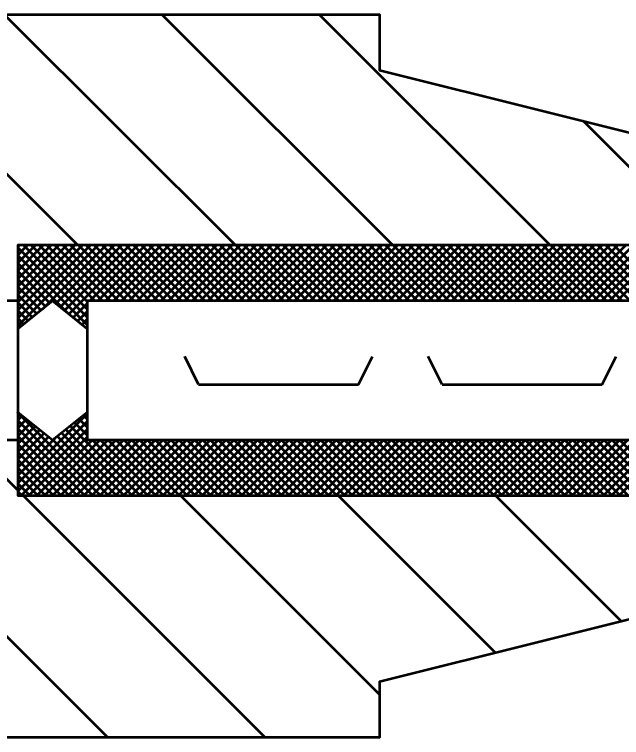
# Model space of a CAD drawing. Extents: x -1 to 679, y 0 to 440.
# Drawn here: x 364.84 to 375.75, y 139.05 to 152.05 of the extents above; entities that cross this region are included whole.
import ezdxf

# ---------------------------------------------------------------- set-up
doc = ezdxf.new("R2010")
doc.units = 0
doc.header["$LTSCALE"] = 0.8
doc.layers.add('1', color=7, linetype='Continuous', lineweight=53)

msp = doc.modelspace()

# ---------------------------------------------------------------- linework, layer by layer
at = {"layer": '1'}
for p, q in [((365.9812, 147.9007), (361.8305, 152.0513)), ((368.8096, 147.9007), (364.6589, 152.0513)), ((371.638, 147.9007), (367.4873, 152.0513)), ((374.4664, 147.9007), (370.3157, 152.0513)), ((377.7948, 147.4007), (375.0592, 150.1363)), ((364.8991, 147.8665), (364.9332, 147.9007)), ((364.8991, 147.7251), (365.0747, 147.9007)), ((364.8991, 147.5837), (365.2161, 147.9007)), ((364.8991, 147.4423), (365.3575, 147.9007)), ((364.8991, 147.3008), (365.4989, 147.9007)), ((364.8991, 147.1594), (365.6403, 147.9007)), ((364.8991, 147.018), (365.7817, 147.9007)), ((364.8991, 146.8766), (365.9232, 147.9007)), ((364.8991, 146.7352), (366.0646, 147.9007)), ((364.8991, 146.5938), (366.206, 147.9007)), ((364.8991, 146.4522), (366.3475, 147.9007)), ((366.1491, 146.6109), (364.8991, 147.8609)), ((366.1491, 146.7523), (365.0007, 147.9007)), ((366.1491, 146.8937), (365.1422, 147.9007)), ((366.2836, 146.9007), (365.2836, 147.9007)), ((365.3481, 146.7598), (366.4889, 147.9007)), ((366.425, 146.9007), (365.425, 147.9007)), ((366.5664, 146.9007), (365.5664, 147.9007)), ((365.5831, 146.8534), (366.6303, 147.9007)), ((365.6617, 146.7906), (366.7717, 147.9007)), ((366.7078, 146.9007), (365.7078, 147.9007)), ((365.7403, 146.7277), (366.9132, 147.9007)), ((365.8188, 146.6649), (367.0546, 147.9007)), ((366.8492, 146.9007), (365.8492, 147.9007)), ((366.9907, 146.9007), (365.9907, 147.9007)), ((367.1322, 146.9007), (366.1322, 147.9007)), ((366.196, 146.9007), (367.196, 147.9007)), ((367.2736, 146.9007), (366.2736, 147.9007)), ((366.3374, 146.9007), (367.3374, 147.9007)), ((367.415, 146.9007), (366.415, 147.9007)), ((366.4788, 146.9007), (367.4788, 147.9007)), ((367.5564, 146.9007), (366.5564, 147.9007)), ((366.6202, 146.9007), (367.6202, 147.9007)), ((367.6978, 146.9007), (366.6978, 147.9007)), ((366.7617, 146.9007), (367.7617, 147.9007)), ((367.8392, 146.9007), (366.8392, 147.9007)), ((366.9031, 146.9007), (367.9031, 147.9007)), ((367.9807, 146.9007), (366.9807, 147.9007)), ((367.0445, 146.9007), (368.0445, 147.9007)), ((368.1221, 146.9007), (367.1221, 147.9007)), ((367.1859, 146.9007), (368.1859, 147.9007)), ((368.2635, 146.9007), (367.2635, 147.9007)), ((367.3273, 146.9007), (368.3273, 147.9007)), ((368.4049, 146.9007), (367.4049, 147.9007)), ((367.4688, 146.9007), (368.4688, 147.9007)), ((368.5463, 146.9007), (367.5463, 147.9007)), ((367.6102, 146.9007), (368.6102, 147.9007)), ((368.6877, 146.9007), (367.6877, 147.9007)), ((367.7516, 146.9007), (368.7516, 147.9007)), ((368.8292, 146.9007), (367.8292, 147.9007)), ((367.8931, 146.9007), (368.8931, 147.9007)), ((368.9706, 146.9007), (367.9706, 147.9007)), ((368.0345, 146.9007), (369.0345, 147.9007)), ((369.112, 146.9007), (368.112, 147.9007)), ((368.1759, 146.9007), (369.1759, 147.9007)), ((369.2534, 146.9007), (368.2534, 147.9007)), ((368.3173, 146.9007), (369.3173, 147.9007)), ((369.3949, 146.9007), (368.3949, 147.9007)), ((368.4588, 146.9007), (369.4588, 147.9007)), ((369.5363, 146.9007), (368.5363, 147.9007)), ((368.6002, 146.9007), (369.6002, 147.9007)), ((369.6778, 146.9007), (368.6778, 147.9007)), ((368.7416, 146.9007), (369.7416, 147.9007)), ((369.8192, 146.9007), (368.8192, 147.9007)), ((368.883, 146.9007), (369.883, 147.9007)), ((369.9606, 146.9007), (368.9606, 147.9007)), ((369.0244, 146.9007), (370.0244, 147.9007)), ((370.102, 146.9007), (369.102, 147.9007)), ((369.1658, 146.9007), (370.1658, 147.9007)), ((370.2434, 146.9007), (369.2434, 147.9007)), ((369.3073, 146.9007), (370.3073, 147.9007)), ((370.3848, 146.9007), (369.3848, 147.9007)), ((369.4487, 146.9007), (370.4487, 147.9007)), ((370.5263, 146.9007), (369.5263, 147.9007)), ((369.5901, 146.9007), (370.5901, 147.9007)), ((370.6677, 146.9007), (369.6677, 147.9007)), ((369.7315, 146.9007), (370.7315, 147.9007)), ((370.8091, 146.9007), (369.8091, 147.9007)), ((369.8729, 146.9007), (370.8729, 147.9007)), ((370.9505, 146.9007), (369.9505, 147.9007)), ((370.0143, 146.9007), (371.0143, 147.9007)), ((371.0919, 146.9007), (370.0919, 147.9007)), ((370.1558, 146.9007), (371.1558, 147.9007)), ((371.2333, 146.9007), (370.2333, 147.9007)), ((370.2972, 146.9007), (371.2972, 147.9007)), ((371.3748, 146.9007), (370.3748, 147.9007)), ((370.4387, 146.9007), (371.4387, 147.9007)), ((371.5162, 146.9007), (370.5162, 147.9007)), ((370.5801, 146.9007), (371.5801, 147.9007)), ((371.6576, 146.9007), (370.6576, 147.9007)), ((370.7215, 146.9007), (371.7215, 147.9007)), ((371.799, 146.9007), (370.799, 147.9007)), ((370.8629, 146.9007), (371.8629, 147.9007)), ((371.9405, 146.9007), (370.9405, 147.9007)), ((371.0043, 146.9007), (372.0043, 147.9007)), ((372.0819, 146.9007), (371.0819, 147.9007)), ((371.1457, 146.9007), (372.1457, 147.9007)), ((372.2233, 146.9007), (371.2233, 147.9007)), ((371.2872, 146.9007), (372.2872, 147.9007)), ((372.3648, 146.9007), (371.3648, 147.9007)), ((371.4286, 146.9007), (372.4286, 147.9007)), ((372.5062, 146.9007), (371.5062, 147.9007)), ((371.57, 146.9007), (372.57, 147.9007)), ((372.6476, 146.9007), (371.6476, 147.9007)), ((371.7114, 146.9007), (372.7114, 147.9007)), ((372.789, 146.9007), (371.789, 147.9007)), ((371.8528, 146.9007), (372.8528, 147.9007)), ((372.9304, 146.9007), (371.9304, 147.9007)), ((371.9942, 146.9007), (372.9942, 147.9007)), ((373.0718, 146.9007), (372.0718, 147.9007)), ((372.1357, 146.9007), (373.1357, 147.9007)), ((373.2132, 146.9007), (372.2132, 147.9007)), ((372.2771, 146.9007), (373.2771, 147.9007)), ((373.3547, 146.9007), (372.3547, 147.9007)), ((372.4185, 146.9007), (373.4185, 147.9007)), ((373.4961, 146.9007), (372.4961, 147.9007)), ((372.5599, 146.9007), (373.5599, 147.9007)), ((373.6375, 146.9007), (372.6375, 147.9007)), ((372.7013, 146.9007), (373.7013, 147.9007)), ((373.7789, 146.9007), (372.7789, 147.9007)), ((372.8427, 146.9007), (373.8427, 147.9007)), ((373.9203, 146.9007), (372.9203, 147.9007)), ((372.9842, 146.9007), (373.9842, 147.9007)), ((374.0617, 146.9007), (373.0617, 147.9007)), ((373.1257, 146.9007), (374.1257, 147.9007)), ((374.2032, 146.9007), (373.2032, 147.9007)), ((373.2671, 146.9007), (374.2671, 147.9007)), ((374.3446, 146.9007), (373.3446, 147.9007)), ((373.4085, 146.9007), (374.4085, 147.9007)), ((374.4861, 146.9007), (373.4861, 147.9007)), ((373.5499, 146.9007), (374.5499, 147.9007)), ((374.6275, 146.9007), (373.6275, 147.9007)), ((373.6913, 146.9007), (374.6913, 147.9007)), ((374.7689, 146.9007), (373.7689, 147.9007)), ((373.8327, 146.9007), (374.8327, 147.9007)), ((374.9103, 146.9007), (373.9103, 147.9007)), ((373.9742, 146.9007), (374.9742, 147.9007)), ((375.0517, 146.9007), (374.0517, 147.9007)), ((374.1156, 146.9007), (375.1156, 147.9007)), ((375.1932, 146.9007), (374.1932, 147.9007)), ((374.257, 146.9007), (375.257, 147.9007)), ((375.3346, 146.9007), (374.3346, 147.9007)), ((374.3984, 146.9007), (375.3984, 147.9007)), ((375.476, 146.9007), (374.476, 147.9007)), ((374.5398, 146.9007), (375.5398, 147.9007)), ((375.6174, 146.9007), (374.6174, 147.9007)), ((374.6812, 146.9007), (375.6812, 147.9007)), ((375.7588, 146.9007), (374.7588, 147.9007)), ((374.8227, 146.9007), (375.8227, 147.9007)), ((375.9002, 146.9007), (374.9002, 147.9007)), ((374.9641, 146.9007), (375.9641, 147.9007)), ((376.0417, 146.9007), (375.0417, 147.9007)), ((375.1055, 146.9007), (376.1055, 147.9007)), ((376.1831, 146.9007), (375.1831, 147.9007)), ((375.2469, 146.9007), (376.2469, 147.9007)), ((376.3245, 146.9007), (375.3245, 147.9007)), ((375.3884, 146.9007), (376.3884, 147.9007)), ((377.3991, 145.9675), (375.4659, 147.9007)), ((375.5298, 146.9007), (376.4862, 147.8571)), ((377.4823, 146.0257), (375.6073, 147.9007)), ((366.1491, 146.4695), (364.8991, 147.7195)), ((375.6712, 146.9007), (376.5805, 147.8099)), ((365.7862, 146.691), (364.8991, 147.5781)), ((365.4747, 146.8611), (364.8991, 147.4367)), ((365.3961, 146.7982), (364.8991, 147.2952)), ((365.3175, 146.7354), (364.8991, 147.1538)), ((365.2389, 146.6726), (364.8991, 147.0124)), ((364.8991, 146.9007), (364.8991, 144.4007)), ((365.1603, 146.6097), (364.8991, 146.871)), ((365.8973, 146.6021), (366.1491, 146.8537)), ((365.0818, 146.5468), (364.8991, 146.7296)), ((365.9759, 146.5392), (366.1491, 146.7123)), ((365.0032, 146.484), (364.8991, 146.5882)), ((366.0545, 146.4763), (366.1491, 146.5709)), ((364.9247, 146.4212), (364.8991, 146.4468)), ((366.1331, 146.4135), (366.1491, 146.4295)), ((366.1491, 146.4007), (366.1491, 144.9007)), ((368.1491, 145.4007), (367.8991, 145.9007)), ((371.0241, 145.4007), (371.2741, 145.9007)), ((372.5241, 145.4007), (372.2741, 145.9007)), ((375.3991, 145.4007), (375.6491, 145.9007)), ((368.1491, 145.4007), (371.0241, 145.4007)), ((372.5241, 145.4007), (375.3991, 145.4007)), ((375.4239, 143.4007), (377.3991, 145.3758)), ((375.5653, 143.4007), (377.4403, 145.2757)), ((375.7067, 143.4007), (377.5817, 145.2757)), ((364.8991, 144.8967), (364.9013, 144.8989)), ((366.3895, 143.4007), (364.8991, 144.8911)), ((364.8991, 143.6238), (366.1491, 144.8738)), ((364.8991, 144.7552), (364.9799, 144.836)), ((366.1491, 144.7724), (366.0778, 144.8437)), ((364.8991, 144.6138), (365.0584, 144.7732)), ((366.2481, 143.4007), (364.8991, 144.7497)), ((364.8991, 143.4824), (366.1491, 144.7324)), ((364.8991, 144.4724), (365.137, 144.7103)), ((366.1491, 144.4896), (365.9207, 144.718)), ((366.1491, 144.631), (365.9992, 144.7808)), ((364.8991, 144.331), (365.2156, 144.6475)), ((366.1067, 143.4007), (364.8991, 144.6082)), ((364.8991, 144.1896), (365.2942, 144.5846)), ((364.9588, 143.4007), (366.1491, 144.591)), ((366.9552, 143.4007), (365.7636, 144.5923)), ((367.0966, 143.4007), (365.8422, 144.6551)), ((364.8991, 144.0482), (365.3727, 144.5217)), ((365.9652, 143.4007), (364.8991, 144.4668)), ((364.8991, 143.9067), (365.4513, 144.4589)), ((364.8991, 143.7653), (365.576, 144.4422)), ((365.1002, 143.4007), (366.1491, 144.4496)), ((366.6723, 143.4007), (365.6064, 144.4666)), ((366.8137, 143.4007), (365.685, 144.5294)), ((364.8991, 143.4993), (363.9977, 144.4007)), ((365.8238, 143.4007), (364.8991, 144.3254)), ((365.2416, 143.4007), (366.2416, 144.4007)), ((365.383, 143.4007), (366.383, 144.4007)), ((365.5244, 143.4007), (366.5244, 144.4007)), ((366.5309, 143.4007), (365.5279, 144.4037)), ((365.6658, 143.4007), (366.6658, 144.4007)), ((365.8073, 143.4007), (366.8073, 144.4007)), ((365.9487, 143.4007), (366.9487, 144.4007)), ((366.0901, 143.4007), (367.0901, 144.4007)), ((366.2315, 143.4007), (367.2315, 144.4007)), ((367.238, 143.4007), (366.238, 144.4007)), ((366.3729, 143.4007), (367.3729, 144.4007)), ((367.3794, 143.4007), (366.3794, 144.4007)), ((366.5143, 143.4007), (367.5143, 144.4007)), ((367.5208, 143.4007), (366.5208, 144.4007)), ((366.6558, 143.4007), (367.6558, 144.4007)), ((367.6622, 143.4007), (366.6622, 144.4007)), ((366.7972, 143.4007), (367.7972, 144.4007)), ((367.8037, 143.4007), (366.8037, 144.4007)), ((366.9387, 143.4007), (367.9387, 144.4007)), ((367.9452, 143.4007), (366.9452, 144.4007)), ((367.0801, 143.4007), (368.0801, 144.4007)), ((368.0866, 143.4007), (367.0866, 144.4007)), ((367.2215, 143.4007), (368.2215, 144.4007)), ((368.228, 143.4007), (367.228, 144.4007)), ((367.3629, 143.4007), (368.3629, 144.4007)), ((368.3694, 143.4007), (367.3694, 144.4007)), ((367.5043, 143.4007), (368.5043, 144.4007)), ((368.5108, 143.4007), (367.5108, 144.4007)), ((367.6457, 143.4007), (368.6457, 144.4007)), ((368.6522, 143.4007), (367.6522, 144.4007)), ((367.7872, 143.4007), (368.7872, 144.4007)), ((368.7937, 143.4007), (367.7937, 144.4007)), ((367.9286, 143.4007), (368.9286, 144.4007)), ((368.9351, 143.4007), (367.9351, 144.4007)), ((368.07, 143.4007), (369.07, 144.4007)), ((369.0765, 143.4007), (368.0765, 144.4007)), ((368.2114, 143.4007), (369.2114, 144.4007)), ((369.2179, 143.4007), (368.2179, 144.4007)), ((368.3528, 143.4007), (369.3528, 144.4007)), ((369.3593, 143.4007), (368.3593, 144.4007)), ((368.4942, 143.4007), (369.4942, 144.4007)), ((369.5007, 143.4007), (368.5007, 144.4007)), ((368.6357, 143.4007), (369.6357, 144.4007)), ((369.6422, 143.4007), (368.6422, 144.4007)), ((368.7771, 143.4007), (369.7771, 144.4007)), ((369.7836, 143.4007), (368.7836, 144.4007)), ((368.9185, 143.4007), (369.9185, 144.4007)), ((369.925, 143.4007), (368.925, 144.4007)), ((369.0599, 143.4007), (370.0599, 144.4007)), ((370.0664, 143.4007), (369.0664, 144.4007)), ((369.2013, 143.4007), (370.2013, 144.4007)), ((370.2078, 143.4007), (369.2078, 144.4007)), ((369.3427, 143.4007), (370.3427, 144.4007)), ((370.3492, 143.4007), (369.3492, 144.4007)), ((369.4842, 143.4007), (370.4842, 144.4007)), ((370.4907, 143.4007), (369.4907, 144.4007)), ((369.6257, 143.4007), (370.6257, 144.4007)), ((370.6322, 143.4007), (369.6322, 144.4007)), ((369.7671, 143.4007), (370.7671, 144.4007)), ((370.7736, 143.4007), (369.7736, 144.4007)), ((369.9085, 143.4007), (370.9085, 144.4007)), ((370.915, 143.4007), (369.915, 144.4007)), ((370.0499, 143.4007), (371.0499, 144.4007)), ((371.0564, 143.4007), (370.0564, 144.4007)), ((370.1913, 143.4007), (371.1913, 144.4007)), ((371.1978, 143.4007), (370.1978, 144.4007)), ((370.3327, 143.4007), (371.3327, 144.4007)), ((371.3392, 143.4007), (370.3392, 144.4007)), ((370.4742, 143.4007), (371.4742, 144.4007)), ((371.4807, 143.4007), (370.4807, 144.4007)), ((370.6156, 143.4007), (371.6156, 144.4007)), ((371.6221, 143.4007), (370.6221, 144.4007)), ((370.757, 143.4007), (371.757, 144.4007)), ((371.7635, 143.4007), (370.7635, 144.4007)), ((370.8984, 143.4007), (371.8984, 144.4007)), ((371.9049, 143.4007), (370.9049, 144.4007)), ((371.0398, 143.4007), (372.0398, 144.4007)), ((372.0463, 143.4007), (371.0463, 144.4007)), ((371.1812, 143.4007), (372.1812, 144.4007)), ((372.1877, 143.4007), (371.1877, 144.4007)), ((371.3227, 143.4007), (372.3227, 144.4007)), ((372.3292, 143.4007), (371.3292, 144.4007)), ((371.4641, 143.4007), (372.4641, 144.4007)), ((372.4706, 143.4007), (371.4706, 144.4007)), ((371.6055, 143.4007), (372.6055, 144.4007)), ((372.612, 143.4007), (371.612, 144.4007)), ((371.7469, 143.4007), (372.7469, 144.4007)), ((372.7534, 143.4007), (371.7534, 144.4007)), ((371.8884, 143.4007), (372.8884, 144.4007)), ((372.8949, 143.4007), (371.8949, 144.4007)), ((372.0298, 143.4007), (373.0298, 144.4007)), ((373.0363, 143.4007), (372.0363, 144.4007)), ((372.1712, 143.4007), (373.1712, 144.4007)), ((373.1778, 143.4007), (372.1778, 144.4007)), ((372.3127, 143.4007), (373.3127, 144.4007)), ((373.3192, 143.4007), (372.3192, 144.4007)), ((372.4541, 143.4007), (373.4541, 144.4007)), ((373.4606, 143.4007), (372.4606, 144.4007)), ((372.5955, 143.4007), (373.5955, 144.4007)), ((373.602, 143.4007), (372.602, 144.4007)), ((372.7369, 143.4007), (373.7369, 144.4007)), ((373.7434, 143.4007), (372.7434, 144.4007)), ((372.8783, 143.4007), (373.8783, 144.4007)), ((373.8848, 143.4007), (372.8848, 144.4007)), ((373.0197, 143.4007), (374.0197, 144.4007)), ((374.0263, 143.4007), (373.0263, 144.4007)), ((373.1612, 143.4007), (374.1612, 144.4007)), ((374.1677, 143.4007), (373.1677, 144.4007)), ((373.3026, 143.4007), (374.3026, 144.4007)), ((374.3091, 143.4007), (373.3091, 144.4007)), ((373.444, 143.4007), (374.444, 144.4007)), ((374.4505, 143.4007), (373.4505, 144.4007)), ((373.5854, 143.4007), (374.5854, 144.4007)), ((374.5919, 143.4007), (373.5919, 144.4007)), ((373.7268, 143.4007), (374.7268, 144.4007)), ((374.7333, 143.4007), (373.7333, 144.4007)), ((373.8682, 143.4007), (374.8682, 144.4007)), ((374.8748, 143.4007), (373.8748, 144.4007)), ((374.0097, 143.4007), (375.0097, 144.4007)), ((375.0162, 143.4007), (374.0162, 144.4007)), ((374.1511, 143.4007), (375.1511, 144.4007)), ((375.1576, 143.4007), (374.1576, 144.4007)), ((374.2925, 143.4007), (375.2925, 144.4007)), ((375.299, 143.4007), (374.299, 144.4007)), ((374.434, 143.4007), (375.434, 144.4007)), ((375.4405, 143.4007), (374.4405, 144.4007)), ((374.5754, 143.4007), (375.5754, 144.4007)), ((375.5819, 143.4007), (374.5819, 144.4007)), ((374.7168, 143.4007), (375.7168, 144.4007)), ((375.7233, 143.4007), (374.7233, 144.4007)), ((374.8582, 143.4007), (375.8582, 144.4007)), ((375.8648, 143.4007), (374.8648, 144.4007)), ((374.9997, 143.4007), (375.9997, 144.4007)), ((376.0062, 143.4007), (375.0062, 144.4007)), ((375.1411, 143.4007), (376.1411, 144.4007)), ((376.1476, 143.4007), (375.1476, 144.4007)), ((375.2825, 143.4007), (376.2825, 144.4007)), ((376.289, 143.4007), (375.289, 144.4007)), ((376.42, 143.4111), (375.4304, 144.4007)), ((376.5143, 143.4582), (375.5718, 144.4007)), ((376.6085, 143.5054), (375.7132, 144.4007)), ((365.6824, 143.4007), (364.8991, 144.184)), ((365.541, 143.4007), (364.8991, 144.0426)), ((365.3996, 143.4007), (364.8991, 143.9012)), ((366.5187, 139.0513), (361.8991, 143.6709)), ((365.2581, 143.4007), (364.8991, 143.7597)), ((365.1167, 143.4007), (364.8991, 143.6182)), ((364.9752, 143.4007), (364.8991, 143.4768)), ((369.3471, 139.0513), (364.9977, 143.4007)), ((371.3991, 139.8278), (367.8262, 143.4007)), ((373.4829, 140.5723), (370.6546, 143.4007)), ((375.7457, 141.138), (373.483, 143.4007))]:
    msp.add_line(p, q, dxfattribs=at)
for points in [[(351.8991, 152.0513), (371.3991, 152.0513), (371.3991, 151.0513), (377.3991, 149.5513), (386.3991, 149.5513), (386.3991, 147.4007), (377.3991, 147.4007), (376.3991, 147.9007), (364.8991, 147.9007), (364.8991, 146.9007), (361.8991, 146.9007), (361.8991, 150.5513), (352.8991, 150.5513)], [(386.3991, 143.9007), (386.3991, 141.5513), (377.3991, 141.5513), (371.3991, 140.0513), (371.3991, 139.0513), (351.8991, 139.0513), (352.8991, 140.5513), (361.8991, 140.5513), (361.8991, 144.4007), (364.8991, 144.4007), (364.8991, 143.4007), (376.3991, 143.4007), (377.3991, 143.9007)]]:
    msp.add_lwpolyline(points, close=True, dxfattribs=at)
msp.add_lwpolyline([(364.8991, 144.9007), (365.5241, 144.4007), (366.1491, 144.9007), (366.1491, 144.4007), (376.3991, 144.4007), (376.3991, 146.9007), (366.1491, 146.9007), (366.1491, 146.4007), (365.5241, 146.9007), (364.8991, 146.4007)], dxfattribs=at)

doc.saveas('drawing.dxf')
